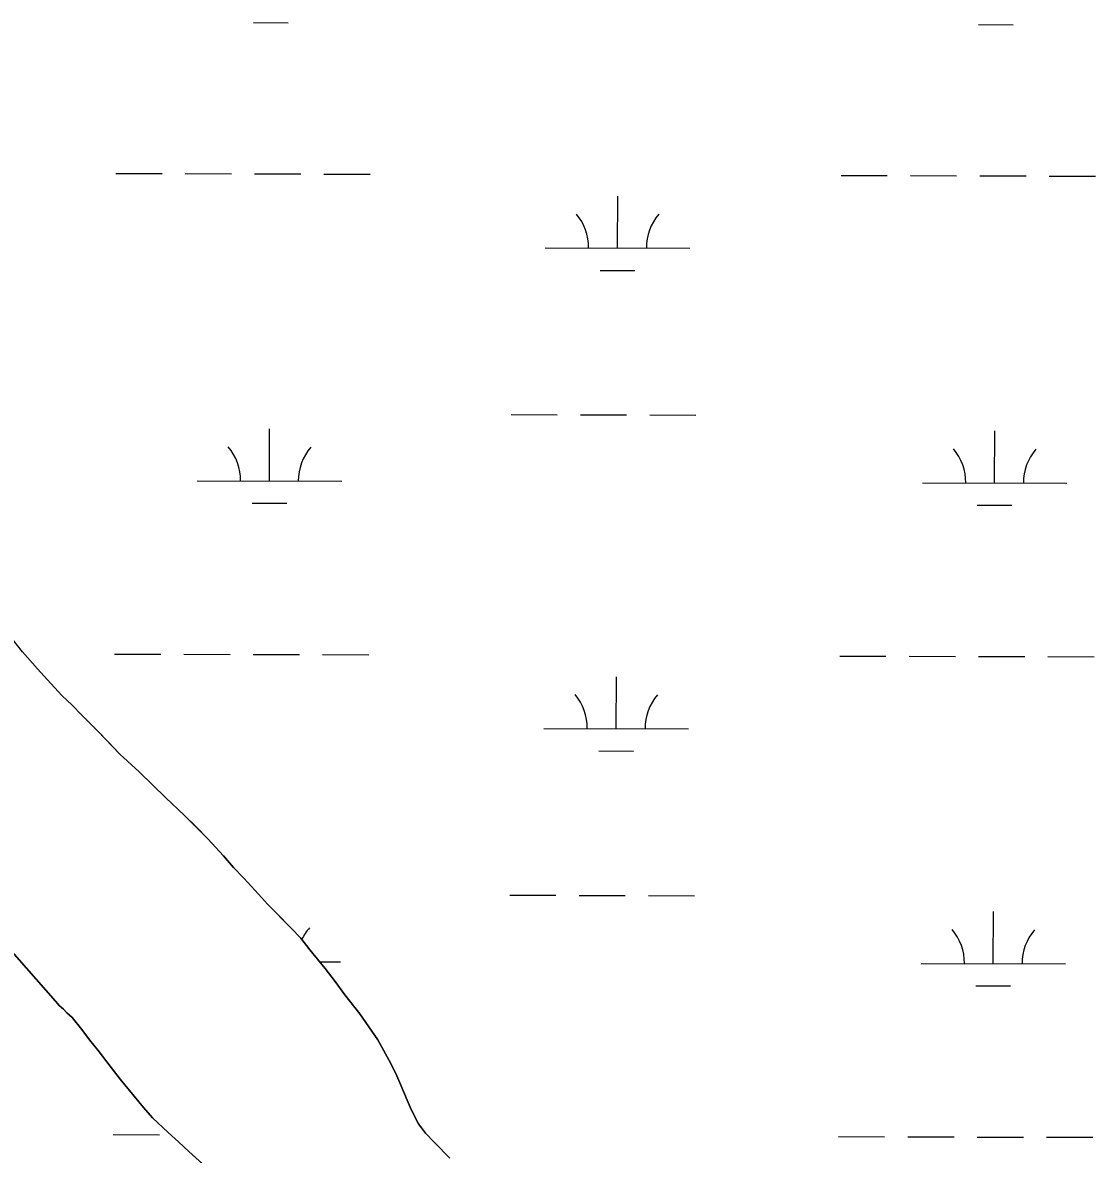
# Model space of a CAD drawing. Extents: x 3161615 to 3199515, y 867541 to 892976.
# Drawn here: x 3193178 to 3193921, y 873747 to 874530 of the extents above; entities that cross this region are included whole.
import ezdxf

# ---------------------------------------------------------------- set-up
doc = ezdxf.new("R2010")
doc.units = 0
for name, color, linetype in [('V-SITE-VEGE', 7, 'Continuous'), ('V-TOPO-SHOR', 7, 'Continuous'), ('V-WETL-SWMP', 7, 'Continuous')]:
    doc.layers.add(name, color=color, linetype=linetype)

msp = doc.modelspace()

# ---------------------------------------------------------------- linework, layer by layer
at = {"layer": 'V-SITE-VEGE'}
for p, q in [((3193178.29, 874094.88), (3193188.59, 874083.14)), ((3193188.59, 874083.14), (3193195.47, 874075.48)), ((3193195.47, 874075.48), (3193205.53, 874064.5)), ((3193205.53, 874064.5), (3193212.68, 874057.83)), ((3193212.68, 874057.83), (3193219.31, 874050.93)), ((3193200.93, 873853.06), (3193024.8, 874053.63)), ((3193219.31, 874050.93), (3193230.38, 874039.92)), ((3193230.38, 874039.92), (3193245.62, 874024.07)), ((3193245.62, 874024.07), (3193258.92, 874011.77)), ((3193258.92, 874011.77), (3193268.27, 874002.81)), ((3193268.27, 874002.81), (3193277.38, 873993.85)), ((3193277.38, 873993.85), (3193290.18, 873981.81)), ((3193290.18, 873981.81), (3193306.41, 873965.43)), ((3193306.41, 873965.43), (3193317.22, 873953.68)), ((3193317.22, 873953.68), (3193324.33, 873945.52)), ((3193324.33, 873945.52), (3193331.45, 873938.1)), ((3193331.45, 873938.1), (3193341.52, 873927.12)), ((3193341.52, 873927.12), (3193347.66, 873920.22)), ((3193347.66, 873920.22), (3193364.13, 873903.6)), ((3193364.13, 873903.6), (3193370.77, 873896.69)), ((3193370.77, 873896.69), (3193377.13, 873888.54)), ((3193377.13, 873888.54), (3193387.66, 873875.54)), ((3193387.66, 873875.54), (3193394.5, 873866.63)), ((3193394.5, 873866.63), (3193401.34, 873857.46)), ((3193203.55, 873850.08), (3193200.93, 873853.06)), ((3193401.34, 873857.46), (3193411.62, 873844.22)), ((3193206.51, 873847.52), (3193203.55, 873850.08)), ((3193208.97, 873844.96), (3193206.51, 873847.52)), ((3193212.67, 873841.63), (3193208.97, 873844.96)), ((3193219.28, 873833.47), (3193212.67, 873841.63)), ((3193411.62, 873844.22), (3193417.96, 873835.31)), ((3193224.66, 873826.34), (3193219.28, 873833.47)), ((3193417.96, 873835.31), (3193424.05, 873826.16)), ((3193230.53, 873818.95), (3193224.66, 873826.34)), ((3193424.05, 873826.16), (3193432.05, 873811.96)), ((3193239.57, 873806.98), (3193230.53, 873818.95)), ((3193245.69, 873799.09), (3193239.57, 873806.98)), ((3193432.05, 873811.96), (3193436.63, 873802.84)), ((3193252.3, 873791.18), (3193245.69, 873799.09)), ((3193436.63, 873802.84), (3193439.99, 873794.75)), ((3193261.85, 873779.45), (3193252.3, 873791.18)), ((3193439.99, 873794.75), (3193444.55, 873784.37)), ((3193444.55, 873784.37), (3193447.18, 873778.05)), ((3193268.23, 873772.3), (3193261.85, 873779.45)), ((3193447.18, 873778.05), (3193452.25, 873768.17)), ((3193279.07, 873762.06), (3193268.23, 873772.3)), ((3193452.25, 873768.17), (3193457.14, 873761.55)), ((3193286.22, 873755.65), (3193279.07, 873762.06)), ((3193457.14, 873761.55), (3193463.28, 873755.16)), ((3193293.36, 873748.99), (3193286.22, 873755.65)), ((3193463.28, 873755.16), (3193473.86, 873744.41)), ((3193319.48, 873725.39), (3193293.36, 873748.99))]:
    msp.add_line(p, q, dxfattribs=at)
at = {"layer": 'V-TOPO-SHOR'}
msp.add_line((3193024.8, 874053.63), (3193200.94, 873853.06), dxfattribs=at)
for points in [[(3193473.86, 873744.41), (3193463.28, 873755.16), (3193457.14, 873761.55), (3193452.25, 873768.17), (3193447.18, 873778.05), (3193444.55, 873784.37), (3193439.99, 873794.75), (3193436.63, 873802.84), (3193432.05, 873811.96), (3193424.05, 873826.16), (3193417.96, 873835.31), (3193411.62, 873844.22), (3193401.34, 873857.46), (3193394.5, 873866.63), (3193387.66, 873875.54), (3193377.13, 873888.54), (3193370.77, 873896.69), (3193364.13, 873903.6), (3193354.05, 873913.83), (3193347.66, 873920.22), (3193341.52, 873927.12), (3193331.45, 873938.1), (3193324.33, 873945.52), (3193317.22, 873953.68), (3193306.41, 873965.43), (3193298.3, 873973.62), (3193290.18, 873981.81), (3193277.38, 873993.85), (3193268.27, 874002.81), (3193258.92, 874011.77), (3193245.62, 874024.07), (3193237.51, 874032.51), (3193230.38, 874039.92), (3193219.31, 874050.93), (3193212.68, 874057.83), (3193205.53, 874064.5), (3193195.47, 874075.48), (3193188.59, 874083.14), (3193178.29, 874094.88), (3193171.19, 874103.55)], [(3193200.94, 873853.06), (3193203.55, 873850.08), (3193206.51, 873847.52), (3193208.97, 873844.96), (3193212.67, 873841.63), (3193219.28, 873833.47), (3193224.66, 873826.34), (3193230.53, 873818.95), (3193239.57, 873806.98), (3193245.69, 873799.09), (3193252.3, 873791.18), (3193261.85, 873779.45), (3193268.23, 873772.31), (3193279.07, 873762.06), (3193286.22, 873755.65), (3193293.36, 873748.98), (3193304.69, 873738.73)]]:
    msp.add_lwpolyline(points, dxfattribs=at)
at = {"layer": 'V-WETL-SWMP'}
for p, q in [((3193338, 874530.35), (3193362, 874530.28)), ((3193839.9, 874528.96), (3193863.9, 874528.89)), ((3193242.86, 874425.97), (3193274.86, 874425.88)), ((3193290.86, 874425.84), (3193322.86, 874425.75)), ((3193338.86, 874425.7), (3193370.86, 874425.62)), ((3193386.86, 874425.57), (3193418.86, 874425.48)), ((3193744.77, 874424.58), (3193776.77, 874424.49)), ((3193792.77, 874424.45), (3193824.77, 874424.36)), ((3193840.77, 874424.32), (3193872.77, 874424.23)), ((3193888.77, 874424.18), (3193920.77, 874424.1)), ((3193590.04, 874374.27), (3193590.14, 874410.27)), ((3193540.04, 874374.41), (3193640.04, 874374.13)), ((3193578, 874358.87), (3193602, 874358.8)), ((3193516.31, 874259.04), (3193548.31, 874258.95)), ((3193564.31, 874258.91), (3193596.31, 874258.82)), ((3193612.31, 874258.77), (3193644.31, 874258.69)), ((3193349.12, 874213.07), (3193349.22, 874249.07)), ((3193851.03, 874211.68), (3193851.13, 874247.68)), ((3193299.12, 874213.21), (3193399.12, 874212.93)), ((3193801.03, 874211.82), (3193901.03, 874211.55)), ((3193337.08, 874197.67), (3193361.08, 874197.61)), ((3193838.98, 874196.29), (3193862.98, 874196.22)), ((3193188.59, 874083.14), (3193178.29, 874094.88)), ((3193241.95, 874093.3), (3193273.95, 874093.21)), ((3193289.95, 874093.16), (3193321.94, 874093.07)), ((3193337.94, 874093.03), (3193369.94, 874092.94)), ((3193385.94, 874092.9), (3193417.94, 874092.81)), ((3193743.85, 874091.91), (3193775.85, 874091.82)), ((3193791.85, 874091.78), (3193823.85, 874091.69)), ((3193839.85, 874091.64), (3193871.85, 874091.55)), ((3193887.85, 874091.51), (3193919.85, 874091.42)), ((3193195.47, 874075.48), (3193188.59, 874083.14)), ((3193205.53, 874064.49), (3193195.47, 874075.48)), ((3193589.12, 874041.59), (3193589.22, 874077.59)), ((3193212.68, 874057.83), (3193205.53, 874064.49)), ((3193219.31, 874050.93), (3193212.68, 874057.83)), ((3193200.94, 873853.06), (3193024.8, 874053.63)), ((3193230.38, 874039.92), (3193219.31, 874050.93)), ((3193539.12, 874041.73), (3193639.12, 874041.46)), ((3193245.62, 874024.07), (3193230.38, 874039.92)), ((3193577.08, 874026.2), (3193601.08, 874026.13)), ((3193258.92, 874011.77), (3193245.62, 874024.07)), ((3193268.27, 874002.81), (3193258.92, 874011.77)), ((3193277.38, 873993.85), (3193268.27, 874002.81)), ((3193290.18, 873981.81), (3193277.38, 873993.85)), ((3193306.41, 873965.43), (3193290.18, 873981.81)), ((3193317.22, 873953.68), (3193306.41, 873965.43)), ((3193324.33, 873945.52), (3193317.22, 873953.68)), ((3193331.45, 873938.1), (3193324.33, 873945.52)), ((3193341.52, 873927.12), (3193331.45, 873938.1)), ((3193347.66, 873920.22), (3193341.52, 873927.12)), ((3193515.39, 873926.37), (3193547.39, 873926.28)), ((3193563.39, 873926.23), (3193595.39, 873926.14)), ((3193611.39, 873926.1), (3193643.39, 873926.01)), ((3193364.13, 873903.6), (3193347.66, 873920.22)), ((3193850.11, 873879.01), (3193850.21, 873915.01)), ((3193370.77, 873896.69), (3193364.13, 873903.6)), ((3193377.13, 873888.54), (3193370.77, 873896.69)), ((3193387.66, 873875.54), (3193377.13, 873888.54)), ((3193383.8, 873880.3), (3193398.2, 873880.26)), ((3193800.11, 873879.15), (3193900.11, 873878.87)), ((3193394.5, 873866.63), (3193387.66, 873875.54)), ((3193401.34, 873857.46), (3193394.5, 873866.63)), ((3193838.06, 873863.61), (3193862.06, 873863.55)), ((3193203.55, 873850.08), (3193200.94, 873853.06)), ((3193411.62, 873844.22), (3193401.34, 873857.46)), ((3193206.51, 873847.52), (3193203.55, 873850.08)), ((3193208.97, 873844.96), (3193206.51, 873847.52)), ((3193212.67, 873841.63), (3193208.97, 873844.96)), ((3193219.28, 873833.47), (3193212.67, 873841.63)), ((3193417.96, 873835.31), (3193411.62, 873844.22)), ((3193224.66, 873826.34), (3193219.28, 873833.47)), ((3193424.05, 873826.16), (3193417.96, 873835.31)), ((3193230.53, 873818.95), (3193224.66, 873826.34)), ((3193432.05, 873811.96), (3193424.05, 873826.16)), ((3193239.57, 873806.98), (3193230.53, 873818.95)), ((3193245.69, 873799.09), (3193239.57, 873806.98)), ((3193436.63, 873802.84), (3193432.05, 873811.96)), ((3193252.3, 873791.18), (3193245.69, 873799.09)), ((3193439.99, 873794.75), (3193436.63, 873802.84)), ((3193261.85, 873779.46), (3193252.3, 873791.18)), ((3193444.55, 873784.37), (3193439.99, 873794.75)), ((3193447.18, 873778.05), (3193444.55, 873784.37)), ((3193268.23, 873772.31), (3193261.85, 873779.46)), ((3193452.25, 873768.17), (3193447.18, 873778.05)), ((3193279.07, 873762.06), (3193268.23, 873772.31)), ((3193457.14, 873761.55), (3193452.25, 873768.17)), ((3193241.03, 873760.62), (3193273.03, 873760.53)), ((3193286.21, 873755.65), (3193279.07, 873762.06)), ((3193463.28, 873755.16), (3193457.14, 873761.55)), ((3193742.93, 873759.23), (3193774.93, 873759.15)), ((3193790.93, 873759.1), (3193822.93, 873759.01)), ((3193838.93, 873758.97), (3193870.93, 873758.88)), ((3193886.93, 873758.84), (3193918.93, 873758.75)), ((3193293.36, 873748.99), (3193286.21, 873755.65)), ((3193473.86, 873744.41), (3193463.28, 873755.16)), ((3193319.48, 873725.39), (3193293.36, 873748.99))]:
    msp.add_line(p, q, dxfattribs=at)
for centre, start, end in [((3193534.8, 874374.9), 359.06985, 40.61351), ((3193645.28, 874374.59), 139.06985, 180.61351), ((3193293.88, 874213.7), 359.06985, 40.61351), ((3193404.36, 874213.39), 139.06985, 180.61351), ((3193795.79, 874212.31), 359.06985, 40.61351), ((3193906.27, 874212.01), 139.06985, 180.61351), ((3193533.88, 874042.22), 359.06985, 40.61351), ((3193644.36, 874041.92), 139.06985, 180.61351), ((3193403.45, 873880.72), 139.06985, 154.84584), ((3193794.87, 873879.64), 359.06985, 40.61351), ((3193905.35, 873879.33), 139.06985, 180.61351)]:
    msp.add_arc(centre, 35.25, start, end, dxfattribs=at)

doc.saveas('drawing.dxf')
